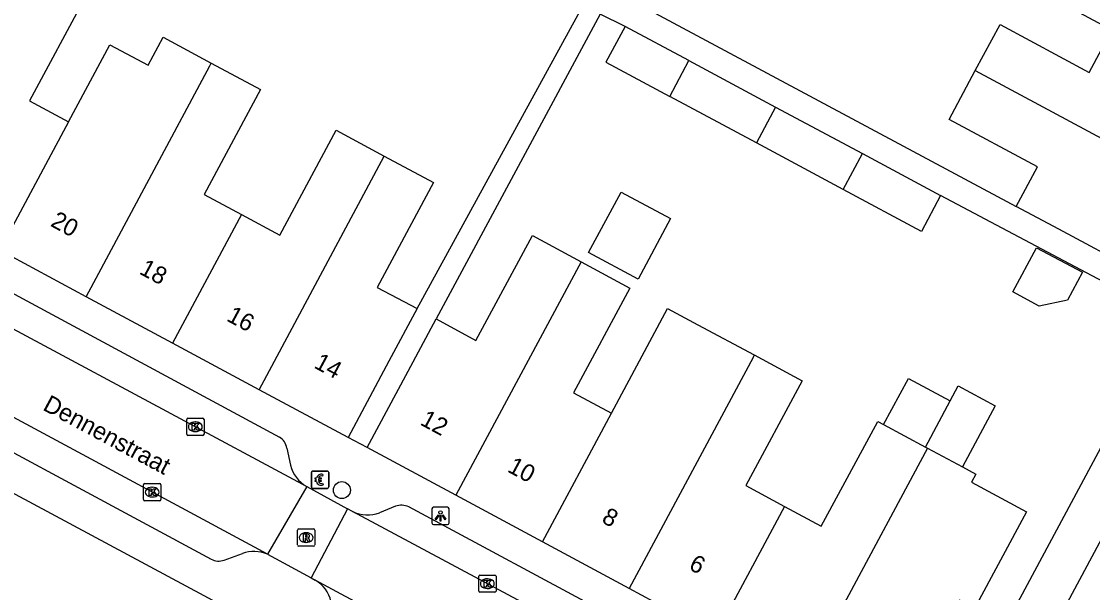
# Model space of a CAD drawing. Extents: x 159265 to 160143, y 383413 to 384319.
# Drawn here: x 159869.9 to 159931.8, y 383840.4 to 383873.4 of the extents above; entities that cross this region are included whole.
import ezdxf

# ---------------------------------------------------------------- set-up
doc = ezdxf.new("R2010")
doc.units = 0
for name, color, linetype in [('IMGEO_Betaalautomaat', 7, 'Continuous'), ('IMGEO_Boom', 7, 'Continuous'), ('IMGEO_Kolk', 7, 'Continuous'), ('IMGEO_Lichtpunt', 7, 'Continuous'), ('IMGEO_Openbare_ruimte_label', 7, 'Continuous'), ('IMGEO_Pand', 7, 'Continuous'), ('IMGEO_Pand_nummerreeks', 7, 'Continuous'), ('IMGEO_Rijbaan_lokaal_open', 7, 'Continuous'), ('IMGEO_Rioolput', 7, 'Continuous'), ('IMGEO_Voetpad_open', 7, 'Continuous')]:
    doc.layers.add(name, color=color, linetype=linetype)

msp = doc.modelspace()

# ---------------------------------------------------------------- linework, layer by layer
at = {"layer": 'IMGEO_Betaalautomaat'}
for p, q in [((159886.689, 383846.501), (159886.689, 383847.342)), ((159886.689, 383847.342), (159886.689, 383846.501)), ((159886.764, 383847.425), (159887.605, 383847.425)), ((159887.605, 383847.425), (159886.764, 383847.425)), ((159886.972, 383846.889), (159886.972, 383846.957)), ((159887.093, 383846.957), (159887.093, 383846.889)), ((159887.351, 383847.23), (159887.334, 383847.13)), ((159887.688, 383847.351), (159887.688, 383846.51)), ((159887.688, 383846.51), (159887.688, 383847.351)), ((159887.614, 383846.426), (159886.773, 383846.426)), ((159886.773, 383846.426), (159887.614, 383846.426)), ((159887.338, 383846.724), (159887.36, 383846.637))]:
    msp.add_line(p, q, dxfattribs=at)
for points in [[(159886.972, 383846.957), (159886.903, 383846.957), (159886.903, 383847.026), (159886.982, 383847.026)], [(159886.977, 383846.82), (159886.903, 383846.82), (159886.903, 383846.889), (159886.972, 383846.889)], [(159887.104, 383847.026), (159887.251, 383847.026), (159887.251, 383846.957), (159887.093, 383846.957)], [(159887.093, 383846.889), (159887.251, 383846.889), (159887.251, 383846.82), (159887.107, 383846.82)]]:
    msp.add_lwpolyline(points, dxfattribs=at)
for centre, radius, start, end in [((159886.767, 383847.348), 0.0779, 92.4484, 184.28452), ((159886.767, 383847.348), 0.0779, 92.4484, 184.28452), ((159887.238, 383846.875), 0.267, 191.80956, 297.03891), ((159887.265, 383846.95), 0.293, 73.01398, 165.01395), ((159887.271, 383846.963), 0.179, 69.32359, 159.56827), ((159887.271, 383846.89), 0.179, 202.76249, 291.86925), ((159887.611, 383847.348), 0.0779, 2.4484, 94.28452), ((159887.611, 383847.348), 0.0779, 2.4484, 94.28452), ((159886.767, 383846.504), 0.0779, 182.4484, 274.28452), ((159886.767, 383846.504), 0.0779, 182.4484, 274.28452), ((159887.611, 383846.504), 0.0779, 272.4484, 4.28452), ((159887.611, 383846.504), 0.0779, 272.4484, 4.28452)]:
    msp.add_arc(centre, radius, start, end, dxfattribs=at)
at = {"layer": 'IMGEO_Boom'}
msp.add_circle((159888.448, 383846.328), 0.489, dxfattribs=at)
at = {"layer": 'IMGEO_Kolk'}
for p, q in [((159879.486, 383849.559), (159879.486, 383850.411)), ((159879.561, 383850.485), (159880.413, 383850.485)), ((159879.974, 383850.265), (159879.999, 383850.265)), ((159880.487, 383850.411), (159880.487, 383849.559)), ((159880.413, 383849.485), (159879.561, 383849.485)), ((159879.997, 383849.705), (159879.972, 383849.705)), ((159876.994, 383845.782), (159876.994, 383846.634)), ((159877.069, 383846.708), (159877.921, 383846.708)), ((159877.482, 383846.488), (159877.507, 383846.488)), ((159877.995, 383846.634), (159877.995, 383845.782)), ((159877.921, 383845.708), (159877.069, 383845.708)), ((159877.505, 383845.928), (159877.48, 383845.928)), ((159896.348, 383840.495), (159896.348, 383841.347)), ((159896.423, 383841.421), (159897.275, 383841.421)), ((159897.349, 383841.347), (159897.349, 383840.495)), ((159896.859, 383840.641), (159896.834, 383840.641)), ((159896.836, 383841.201), (159896.861, 383841.201)), ((159897.275, 383840.421), (159896.423, 383840.421))]:
    msp.add_line(p, q, dxfattribs=at)
for points in [[(159879.486, 383849.559), (159879.486, 383850.411)], [(159879.561, 383850.485), (159880.413, 383850.485)], [(159879.807, 383850.185), (159879.93, 383850.185), (159879.93, 383850.034), (159880.06, 383850.185), (159880.224, 383850.185), (159880.078, 383850.034), (159880.231, 383849.785), (159880.079, 383849.785), (159879.994, 383849.949), (159879.93, 383849.882), (159879.93, 383849.785), (159879.807, 383849.785), (159879.807, 383850.185)], [(159880.487, 383850.411), (159880.487, 383849.559)], [(159880.413, 383849.485), (159879.561, 383849.485)], [(159876.994, 383845.782), (159876.994, 383846.634)], [(159877.069, 383846.708), (159877.921, 383846.708)], [(159877.315, 383846.408), (159877.438, 383846.408), (159877.438, 383846.257), (159877.568, 383846.408), (159877.732, 383846.408), (159877.586, 383846.257), (159877.739, 383846.008), (159877.587, 383846.008), (159877.502, 383846.172), (159877.438, 383846.105), (159877.438, 383846.008), (159877.315, 383846.008), (159877.315, 383846.408)], [(159877.995, 383846.634), (159877.995, 383845.782)], [(159877.921, 383845.708), (159877.069, 383845.708)], [(159896.348, 383840.495), (159896.348, 383841.347)], [(159896.423, 383841.421), (159897.275, 383841.421)], [(159897.349, 383841.347), (159897.349, 383840.495)], [(159896.669, 383841.121), (159896.792, 383841.121), (159896.792, 383840.97), (159896.922, 383841.121), (159897.086, 383841.121), (159896.94, 383840.97), (159897.093, 383840.721), (159896.941, 383840.721), (159896.856, 383840.885), (159896.792, 383840.818), (159896.792, 383840.721), (159896.669, 383840.721), (159896.669, 383841.121)], [(159897.275, 383840.421), (159896.423, 383840.421)]]:
    msp.add_lwpolyline(points, dxfattribs=at)
for centre, start, end in [((159879.563, 383850.409), 91.55205, 178.44795), ((159879.563, 383850.409), 91.55205, 178.44795), ((159880.411, 383850.409), 1.55205, 88.44795), ((159880.411, 383850.409), 1.55205, 88.44795), ((159879.563, 383849.561), 181.55205, 268.44795), ((159879.563, 383849.561), 181.55205, 268.44795), ((159880.411, 383849.561), 271.55205, 358.44795), ((159880.411, 383849.561), 271.55205, 358.44795), ((159877.071, 383846.632), 91.55205, 178.44795), ((159877.071, 383846.632), 91.55205, 178.44795), ((159877.919, 383846.632), 1.55205, 88.44795), ((159877.919, 383846.632), 1.55205, 88.44795), ((159877.071, 383845.784), 181.55205, 268.44795), ((159877.071, 383845.784), 181.55205, 268.44795), ((159877.919, 383845.784), 271.55205, 358.44795), ((159877.919, 383845.784), 271.55205, 358.44795), ((159896.425, 383841.345), 91.55205, 178.44795), ((159896.425, 383841.345), 91.55205, 178.44795), ((159897.273, 383841.345), 1.55205, 88.44795), ((159897.273, 383841.345), 1.55205, 88.44795), ((159896.425, 383840.497), 181.55205, 268.44795), ((159896.425, 383840.497), 181.55205, 268.44795), ((159897.273, 383840.497), 271.55205, 358.44795), ((159897.273, 383840.497), 271.55205, 358.44795)]:
    msp.add_arc(centre, 0.0765, start, end, dxfattribs=at)
for centre, major_axis, ratio, start_param, end_param in [((159879.973, 383849.985), (-0.387, 0.002), 0.722429, 4.712389, 7.853982), ((159879.998, 383849.985), (-0.39, 0.002), 0.717154, 1.570796, 4.712389), ((159877.481, 383846.208), (-0.387, 0.002), 0.722429, 4.712389, 7.853982), ((159877.506, 383846.208), (-0.39, 0.002), 0.717154, 1.570796, 4.712389), ((159896.835, 383840.921), (-0.387, 0.002), 0.722429, 4.712389, 7.853982), ((159896.86, 383840.921), (-0.39, 0.002), 0.717154, 1.570796, 4.712389)]:
    msp.add_ellipse(centre, major_axis=major_axis, ratio=ratio, start_param=start_param, end_param=end_param, dxfattribs=at)
at = {"layer": 'IMGEO_Lichtpunt'}
for p, q in [((159893.645, 383845.241), (159893.645, 383844.434)), ((159893.645, 383845.241), (159893.645, 383844.434)), ((159894.547, 383845.336), (159893.739, 383845.336)), ((159894.547, 383845.336), (159893.739, 383845.336)), ((159894.641, 383844.434), (159894.641, 383845.241)), ((159894.641, 383844.434), (159894.641, 383845.241)), ((159893.739, 383844.34), (159894.547, 383844.34)), ((159893.739, 383844.34), (159894.547, 383844.34))]:
    msp.add_line(p, q, dxfattribs=at)
for points in [[(159894.019, 383844.905), (159894.058, 383844.877), (159893.87, 383844.615), (159893.832, 383844.642), (159894.019, 383844.905)], [(159894.121, 383844.857), (159894.168, 383844.857), (159894.168, 383844.535), (159894.121, 383844.535), (159894.121, 383844.857)], [(159894.231, 383844.877), (159894.269, 383844.904), (159894.456, 383844.642), (159894.417, 383844.614), (159894.231, 383844.877)]]:
    msp.add_lwpolyline(points, dxfattribs=at)
msp.add_circle((159894.144, 383845.039), 0.0994, dxfattribs=at)
for centre, start, end in [((159893.739, 383845.241), 90, 180), ((159893.739, 383845.241), 90, 180), ((159894.547, 383845.241), 0, 90), ((159894.547, 383845.241), 0, 90), ((159893.739, 383844.434), 180, 270), ((159893.739, 383844.434), 180, 270), ((159894.547, 383844.434), 270, 0), ((159894.547, 383844.434), 270, 360)]:
    msp.add_arc(centre, 0.0946, start, end, dxfattribs=at)
at = {"layer": 'IMGEO_Pand'}
for points in [[(159870.821, 383876.41), (159873.658, 383874.885), (159870.402, 383868.825), (159872.661, 383867.612)], [(159904.81, 383873.116), (159903.698, 383871.043), (159907.381, 383869.068)], [(159908.492, 383871.141), (159904.81, 383873.116)], [(159925.028, 383870.561), (159926.458, 383873.225), (159931.611, 383870.461), (159932.921, 383872.903)], [(159872.661, 383867.612), (159875.042, 383872.055), (159877.256, 383870.868), (159878.125, 383872.486), (159880.905, 383870.991)], [(159873.678, 383857.5), (159880.822, 383870.835), (159880.905, 383870.991)], [(159880.905, 383870.991), (159883.745, 383869.465), (159880.489, 383863.405), (159882.654, 383862.242)], [(159907.381, 383869.068), (159908.492, 383871.141)], [(159908.492, 383871.141), (159913.494, 383868.458)], [(159927.395, 383862.71), (159928.621, 383864.996), (159923.512, 383867.736), (159925.028, 383870.561)], [(159925.028, 383870.561), (159937.039, 383864.116)], [(159912.383, 383866.385), (159907.381, 383869.068)], [(159913.494, 383868.458), (159912.383, 383866.385)], [(159913.494, 383868.458), (159918.504, 383865.771)], [(159872.661, 383867.612), (159868.682, 383860.186)], [(159882.654, 383862.242), (159884.857, 383861.057), (159888.114, 383867.117), (159890.899, 383865.62)], [(159917.393, 383863.698), (159912.383, 383866.385)], [(159883.67, 383852.127), (159890.899, 383865.62)], [(159890.899, 383865.62), (159893.743, 383864.092), (159890.486, 383858.032), (159892.79, 383856.809)], [(159917.393, 383863.698), (159918.504, 383865.771)], [(159918.504, 383865.771), (159923.027, 383863.346)], [(159905.549, 383858.51), (159902.691, 383860.048), (159904.575, 383863.548), (159907.433, 383862.01), (159905.549, 383858.51)], [(159923.027, 383863.346), (159921.915, 383861.273), (159917.393, 383863.698)], [(159934.298, 383859.006), (159929.851, 383861.392), (159927.395, 383862.71)], [(159882.654, 383862.242), (159878.674, 383854.813)], [(159893.897, 383856.219), (159896.191, 383854.969), (159899.449, 383861.027), (159902.259, 383859.516)], [(159873.678, 383857.5), (159868.682, 383860.186)], [(159927.197, 383857.78), (159928.567, 383860.332), (159931.218, 383858.909), (159930.356, 383857.304), (159928.722, 383856.962), (159927.197, 383857.78)], [(159902.259, 383859.516), (159895.027, 383846.029)], [(159902.259, 383859.516), (159905.085, 383857.995), (159901.826, 383851.937), (159904.01, 383850.763)], [(159878.674, 383854.813), (159873.678, 383857.5)], [(159892.79, 383856.809), (159891.161, 383853.78), (159888.807, 383849.364)], [(159904.01, 383850.763), (159907.258, 383856.823), (159909.012, 383855.883), (159912.264, 383854.133)], [(159889.903, 383848.788), (159892.268, 383853.189), (159893.897, 383856.219)], [(159883.67, 383852.127), (159878.674, 383854.813)], [(159912.264, 383854.133), (159912.19, 383853.996), (159905.03, 383840.644)], [(159912.264, 383854.133), (159915.035, 383852.642), (159911.777, 383846.584), (159914.014, 383845.379)], [(159919.735, 383850.113), (159921.166, 383852.773), (159923.577, 383851.476)], [(159888.807, 383849.364), (159883.67, 383852.127)], [(159923.577, 383851.476), (159924.041, 383852.341), (159926.177, 383851.192), (159924.28, 383847.668)], [(159922.15, 383848.814), (159923.577, 383851.476)], [(159900.029, 383843.337), (159904.01, 383850.763)], [(159914.014, 383845.379), (159916.136, 383844.238), (159919.395, 383850.296), (159919.735, 383850.113)], [(159919.735, 383850.113), (159922.15, 383848.814)], [(159895.027, 383846.029), (159889.903, 383848.788)], [(159922.267, 383848.751), (159915.033, 383835.258)], [(159922.15, 383848.814), (159922.267, 383848.751)], [(159922.267, 383848.751), (159924.28, 383847.668)], [(159924.28, 383847.668), (159925.06, 383847.248), (159924.813, 383846.788), (159927.988, 383845.08), (159924.98, 383839.49), (159924.107, 383839.959), (159920.111, 383832.524)], [(159900.029, 383843.337), (159895.027, 383846.029)], [(159914.014, 383845.379), (159910.031, 383837.951)], [(159905.03, 383840.644), (159900.029, 383843.337)], [(159910.031, 383837.951), (159905.03, 383840.644)]]:
    msp.add_lwpolyline(points, dxfattribs=at)
at = {"layer": 'IMGEO_Rijbaan_lokaal_open'}
for points in [[(159862.1, 383859.594), (159886.416, 383846.531)], [(159884.147, 383842.627), (159859.758, 383855.756)], [(159886.416, 383846.531), (159884.147, 383842.627)], [(159886.416, 383846.531), (159888.78, 383845.246)], [(159888.78, 383845.246), (159886.675, 383841.252)], [(159889.056, 383845.096), (159888.78, 383845.246)], [(159916.565, 383830.352), (159889.056, 383845.096)], [(159884.147, 383842.627), (159886.675, 383841.252)], [(159886.675, 383841.252), (159886.911, 383841.123)], [(159913.206, 383826.962), (159886.911, 383841.123)]]:
    msp.add_lwpolyline(points, dxfattribs=at)
at = {"layer": 'IMGEO_Rioolput'}
for p, q in [((159885.879, 383843.155), (159885.879, 383844.007)), ((159885.954, 383844.081), (159886.806, 383844.081)), ((159886.367, 383843.861), (159886.392, 383843.861)), ((159886.88, 383844.007), (159886.88, 383843.155)), ((159886.39, 383843.301), (159886.365, 383843.301)), ((159886.806, 383843.081), (159885.954, 383843.081))]:
    msp.add_line(p, q, dxfattribs=at)
for points in [[(159885.879, 383843.155), (159885.879, 383844.007)], [(159885.954, 383844.081), (159886.806, 383844.081)], [(159886.468, 383843.779), (159886.216, 383843.781), (159886.216, 383843.381)], [(159886.88, 383844.007), (159886.88, 383843.155)], [(159886.216, 383843.381), (159886.34, 383843.381), (159886.34, 383843.543), (159886.351, 383843.543)], [(159886.394, 383843.7), (159886.34, 383843.7), (159886.34, 383843.619)], [(159886.34, 383843.619), (159886.392, 383843.619)], [(159886.398, 383843.514), (159886.469, 383843.381), (159886.609, 383843.381), (159886.544, 383843.507)], [(159886.806, 383843.081), (159885.954, 383843.081)]]:
    msp.add_lwpolyline(points, dxfattribs=at)
for centre, radius, start, end in [((159885.956, 383844.005), 0.0765, 91.55205, 178.44795), ((159885.956, 383844.005), 0.0765, 91.55205, 178.44795), ((159886.467, 383843.669), 0.109, 350.36119, 89.41601), ((159886.804, 383844.005), 0.0765, 1.55205, 88.44795), ((159886.804, 383844.005), 0.0765, 1.55205, 88.44795), ((159885.956, 383843.157), 0.0765, 181.55205, 268.44795), ((159885.956, 383843.157), 0.0765, 181.55205, 268.44795), ((159886.35, 383843.49), 0.0533, 26.02933, 88.69889), ((159886.376, 383843.808), 0.19, 274.7715, 282.96867), ((159886.4, 383843.604), 0.0964, 77.00612, 93.18647), ((159886.414, 383843.661), 0.0378, 276.66336, 79.67722), ((159886.465, 383843.669), 0.112, 277.58423, 350.98172), ((159886.449, 383843.454), 0.108, 29.51342, 73.79051), ((159886.804, 383843.157), 0.0765, 271.55205, 358.44795), ((159886.804, 383843.157), 0.0765, 271.55205, 358.44795)]:
    msp.add_arc(centre, radius, start, end, dxfattribs=at)
for centre, major_axis, ratio, start_param, end_param in [((159886.366, 383843.581), (-0.387, 0.002), 0.722429, 4.712389, 7.853982), ((159886.391, 383843.581), (-0.39, 0.002), 0.717154, 1.570796, 4.712389)]:
    msp.add_ellipse(centre, major_axis=major_axis, ratio=ratio, start_param=start_param, end_param=end_param, dxfattribs=at)
at = {"layer": 'IMGEO_Voetpad_open'}
for points in [[(159932.921, 383872.903), (159909.548, 383885.447), (159904.065, 383875.23), (159927.395, 383862.71)], [(159892.79, 383856.809), (159904.193, 383877.652), (159905.843, 383880.589), (159906.109, 383881.062), (159904.568, 383881.915)], [(159904.81, 383873.116), (159903.366, 383873.832), (159893.897, 383856.219)], [(159936.31, 383856.307), (159923.027, 383863.346)], [(159865.379, 383859.88), (159884.848, 383849.386)], [(159936.31, 383856.307), (159936.227, 383856.152), (159922.785, 383831.084)], [(159882.827, 383838.967), (159856.103, 383853.317)], [(159861.311, 383852.89), (159880.902, 383842.331)], [(159889.903, 383848.788), (159888.807, 383849.364)], [(159885.269, 383848.746), (159885.479, 383847.763)], [(159891.547, 383845.393), (159890.628, 383845.022)], [(159916.229, 383832.499), (159892.317, 383845.353)], [(159927.086, 383833.727), (159932.49, 383843.814)], [(159881.647, 383842.279), (159882.705, 383842.669)]]:
    msp.add_lwpolyline(points, dxfattribs=at)
for centre, radius, start, end in [((159884.408, 383848.638), 0.867, 7.12708, 59.54776), ((159887.393, 383848.247), 1.974, 194.1765, 240.33324), ((159889.925, 383846.825), 1.935, 243.31364, 291.29608), ((159891.885, 383844.462), 0.991, 64.12112, 109.93141), ((159883.368, 383840.665), 2.111, 68.35062, 108.31271), ((159881.332, 383843.132), 0.909, 241.76699, 290.24763), ((159886.017, 383839.523), 1.833, 11.48709, 60.79903)]:
    msp.add_arc(centre, radius, start, end, dxfattribs=at)

# ---------------------------------------------------------------- texts
at = {"layer": 'IMGEO_Openbare_ruimte_label'}
msp.add_text('Dennenstraat', height=1, rotation=331.7691, dxfattribs=at).set_placement((159871.121, 383850.986))
at = {"layer": 'IMGEO_Pand_nummerreeks'}
for s, p in [('20', (159871.564, 383861.611)), ('18', (159876.69, 383858.853)), ('16', (159881.733, 383856.139)), ('14', (159886.779, 383853.424)), ('12', (159892.909, 383850.133)), ('10', (159897.949, 383847.42)), ('8', (159903.392, 383844.493)), ('6', (159908.424, 383841.785))]:
    msp.add_text(s, height=1, rotation=331.71307, dxfattribs=at).set_placement(p)

doc.saveas('drawing.dxf')
